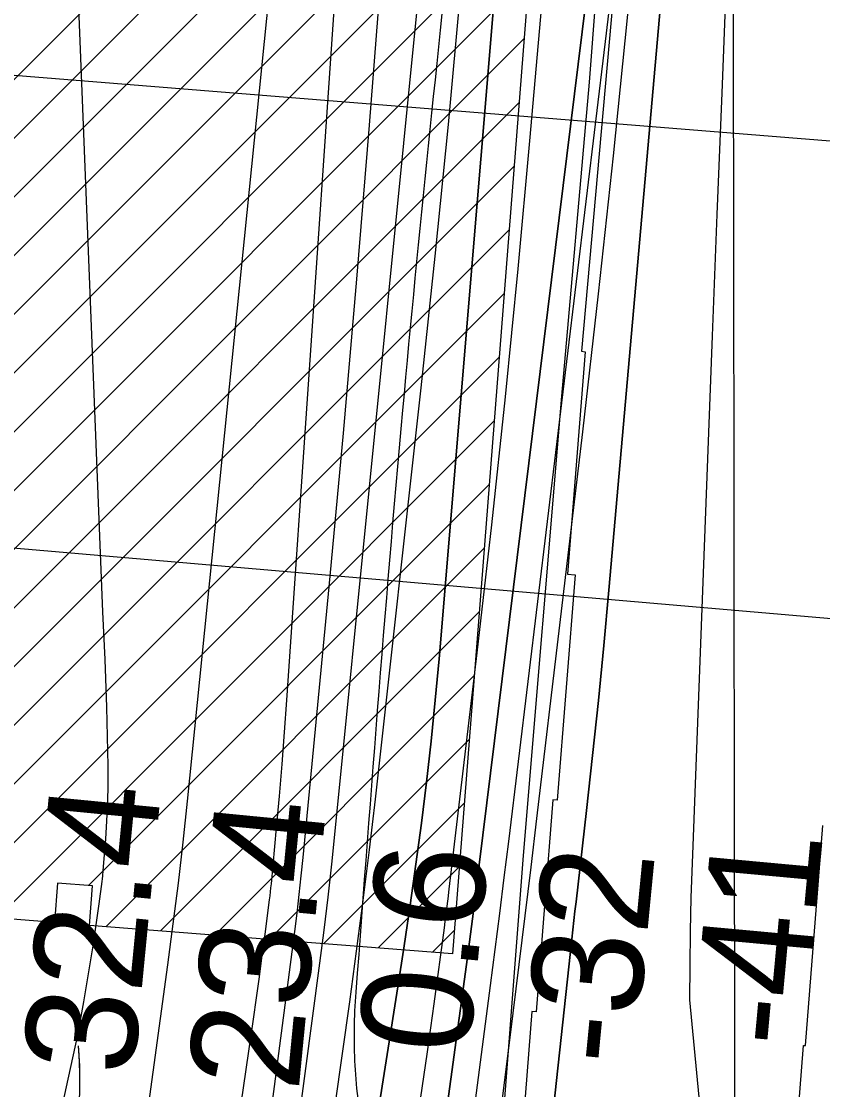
# Model space of a CAD drawing. Extents: x 3297716 to 3335574, y 688621 to 713991.
# Drawn here: x 3322423 to 3322906, y 704360 to 705004 of the extents above; entities that cross this region are included whole.
import ezdxf

# ---------------------------------------------------------------- set-up
doc = ezdxf.new("R2010")
doc.units = 0
for name, color, linetype in [('V-BLDG-OTLN', 7, 'Continuous'), ('V-CHAN-DOCK', 7, 'Continuous'), ('V-GRID-MAJR', 7, 'Continuous'), ('V-RAIL-TRAK', 7, 'Continuous'), ('V-RIVR-EDGE', 7, 'Continuous'), ('V-RIVR-RANG', 7, 'Continuous'), ('V-RRAP-RVMT', 7, 'Continuous'), ('V-TOPO-DPTH', 7, 'Continuous'), ('V-TOPO-MAJR', 7, 'Continuous'), ('V-TOPO-MINR', 7, 'Continuous'), ('V-TOPO-WATR', 7, 'Continuous'), ('V-UTIL-LINE', 7, 'Continuous')]:
    doc.layers.add(name, color=color, linetype=linetype)

msp = doc.modelspace()

# ---------------------------------------------------------------- linework, layer by layer
at = {"layer": 'V-BLDG-OTLN'}
for p, q in [((3322337.25, 704887.72), (3322717.83, 705268.3)), ((3322329.99, 704845.11), (3322746.8, 705261.92)), ((3322326.98, 704806.74), (3322743.8, 705223.56)), ((3322323.97, 704768.38), (3322740.79, 705185.2)), ((3322320.96, 704730.02), (3322737.78, 705146.83)), ((3322317.96, 704691.65), (3322734.77, 705108.47)), ((3322314.95, 704653.29), (3322731.76, 705070.1)), ((3322311.94, 704614.93), (3322728.76, 705031.74)), ((3322308.93, 704576.56), (3322725.75, 704993.38)), ((3322305.92, 704538.2), (3322722.74, 704955.01)), ((3322302.92, 704499.84), (3322719.73, 704916.65)), ((3322309.98, 704471.55), (3322716.72, 704878.29)), ((3322342.77, 704468.98), (3322713.71, 704839.92)), ((3322375.55, 704466.41), (3322710.71, 704801.56)), ((3322408.34, 704463.84), (3322707.7, 704763.2)), ((3322463.16, 704483.3), (3322704.69, 704724.83)), ((3322473.81, 704458.6), (3322701.68, 704686.47)), ((3322506.59, 704456.03), (3322698.67, 704648.1)), ((3322539.38, 704453.46), (3322695.66, 704609.74)), ((3322572.16, 704450.88), (3322692.66, 704571.38)), ((3322604.95, 704448.31), (3322689.65, 704533.01)), ((3322637.73, 704445.74), (3322686.64, 704494.65)), ((3322441.12, 704461.27), (3322442.81, 704462.95)), ((3322670.52, 704443.17), (3322683.63, 704456.29))]:
    msp.add_line(p, q, dxfattribs=at)
msp.add_lwpolyline([(3322747.12, 705266.01), (3322682.53, 704442.23), (3322463.86, 704459.38), (3322465.72, 704483.1), (3322444.51, 704484.77), (3322442.67, 704461.15), (3322300.75, 704472.27), (3322330.39, 704850.16), (3322334.28, 704849.85), (3322343.45, 704966.84), (3322353.86, 704966.03), (3322377.77, 705270.94), (3322456.5, 705264.76), (3322454.4, 705238.09), (3322522.46, 705232.76), (3322526.43, 705283.31)], close=True, dxfattribs=at)
at = {"layer": 'V-CHAN-DOCK'}
msp.add_lwpolyline([(3322840.44, 705635.09), (3322803.01, 705378.72), (3322789.93, 705278.35), (3322781.55, 705184.79), (3322764.95, 704967.15), (3322748.21, 704777.97), (3322725.11, 704501.34), (3322709.15, 704292.52), (3322690.67, 704040.31), (3322678.49, 703891.14)], dxfattribs=at)
at = {"layer": 'V-GRID-MAJR'}
msp.add_spline([(3322864.78, 694020.83), (3322861.26, 697048.55), (3322854.2, 703110.13), (3322847.15, 709171.74), (3322843.62, 712205.6)], degree=3, dxfattribs=at)
at = {"layer": 'V-RAIL-TRAK'}
msp.add_lwpolyline([(3322458.05, 704360.02), (3322458.09, 704365.38), (3322458.01, 704370.76), (3322457.87, 704376.11), (3322457.64, 704381.45), (3322457.29, 704386.81)], dxfattribs=at)
msp.add_arc((3322151, 704364.76), 307.08, 294.22721, 4.11784, dxfattribs=at)
at = {"layer": 'V-RIVR-EDGE'}
for points in [[(3322738.46, 706016.98), (3322736.36, 706004.97), (3322734.69, 706000), (3322735.51, 705995.02), (3322741.29, 705988.79), (3322749.16, 705985.45), (3322752.89, 705985.45), (3322762.43, 705988.32), (3322765.34, 705993.29), (3322767.83, 705993.28), (3322770.73, 705992.03), (3322779.42, 705985.79), (3322778.58, 705983.31), (3322775.26, 705982.07), (3322770.28, 705977.11), (3322766.12, 705970.08), (3322764.02, 705961.38), (3322763.16, 705949.36), (3322761.5, 705947.71), (3322756.52, 705946.06), (3322749.88, 705942.35), (3322745.73, 705939.46), (3322741.99, 705934.08), (3322737.81, 705919.17), (3322736.52, 705904.25), (3322736.93, 705898.86), (3322740.64, 705891.39), (3322740.63, 705887.24), (3322738.53, 705875.23), (3322730.21, 705866.54), (3322723.56, 705857.44), (3322719.82, 705854.96), (3322718.57, 705849.58), (3322721.44, 705837.97), (3322727.21, 705826.76), (3322738.38, 705816.79), (3322750.38, 705807.22), (3322754.51, 705803.9), (3322754.92, 705801.41), (3322754.9, 705791.05), (3322752.78, 705772.4), (3322748.61, 705762.88), (3322736.98, 705752.54), (3322724.51, 705740.14), (3322722.44, 705738.49), (3322719.93, 705729.38), (3322719.07, 705717.77), (3322717.78, 705700.37), (3322716.9, 705677.16), (3322715.2, 705660.17), (3322715.6, 705656.02), (3322720.58, 705656.01), (3322728.04, 705655.99), (3322739.22, 705651.41), (3322739.62, 705648.09), (3322740.86, 705644.77), (3322749.13, 705639.78), (3322753.67, 705629.82), (3322753.65, 705623.18), (3322750.29, 705604.13), (3322743.6, 705580.93), (3322736.09, 705562.71), (3322727.77, 705546.57), (3322720.65, 705517.57), (3322721.42, 705493.12), (3322722.97, 705451.25), (3322716.97, 705370.85), (3322714.43, 705349.72), (3322684.77, 705087.84), (3322652.48, 704769.6), (3322623.54, 704407.88)], [(3322623.54, 704407.88), (3322623.35, 704386.27), (3322624.54, 704363.89), (3322626.55, 704341.09), (3322626.53, 704333.62), (3322626.93, 704327.41), (3322626.9, 704314.97), (3322626.45, 704300.88), (3322623.1, 704286.8), (3322613.01, 704227.96), (3322605.07, 704201.04), (3322602.57, 704195.66), (3322602.56, 704192.34), (3322605.02, 704181.98), (3322607.47, 704167.05), (3322608.26, 704153.37), (3322607, 704143.42), (3322599.92, 704129.76), (3322596.58, 704119.41), (3322592.81, 704104.5), (3322591.94, 704089.99), (3322591.1, 704082.53), (3322593.97, 704070.51), (3322593.11, 704059.32), (3322586.83, 704031.98), (3322582.23, 704017.48), (3322578.49, 704011.69), (3322577.22, 704002.99), (3322573.84, 703976.88), (3322572.13, 703956.16), (3322572.51, 703941.66), (3322572.49, 703933.37), (3322576.16, 703910.98), (3322575.74, 703908.07), (3322572.4, 703896.89), (3322569.06, 703887.37), (3322563.65, 703879.51), (3322559.9, 703872.47), (3322560.72, 703865.42), (3322561.53, 703858.37), (3322561.51, 703850.08), (3322564.79, 703837.64), (3322566.85, 703831), (3322567.23, 703816.91), (3322563.05, 703802.41), (3322555.12, 703780.05), (3322546.37, 703763.08), (3322541.79, 703756.46), (3322540.54, 703753.14), (3322539.28, 703744.03), (3322540.49, 703729.93), (3322542.1, 703711.69), (3322539.99, 703698.85), (3322527.49, 703670.69), (3322519.16, 703653.72), (3322513.33, 703641.72), (3322507.49, 703627.22), (3322505.82, 703622.25), (3322503.72, 703613.14), (3322501.61, 703599.05), (3322500.73, 703578.33), (3322499.45, 703561.34), (3322496.93, 703550.16), (3322490.68, 703535.25), (3322486.1, 703526.97), (3322484.01, 703518.27), (3322483.17, 703513.3), (3322485.21, 703502.1), (3322488.07, 703485.1), (3322488.88, 703476.4), (3322487.21, 703471.01), (3322483.45, 703459), (3322479.25, 703436.63), (3322474.22, 703417.16), (3322465.03, 703385.27), (3322454.56, 703343.85), (3322448.31, 703328.53), (3322443.74, 703324.39), (3322439.59, 703323.16), (3322438.34, 703321.51), (3322439.58, 703318.19), (3322443.71, 703312.37), (3322444.93, 703302.01), (3322441.58, 703290.41), (3322437.01, 703284.2), (3322430.36, 703278.42), (3322425.17, 703273.87), (3322422.25, 703266.83), (3322420.55, 703251.09), (3322422.19, 703244.04), (3322423.41, 703234.09), (3322422.98, 703228.28), (3322425.05, 703225.79), (3322428.77, 703221.22), (3322429.58, 703215.83), (3322428.32, 703209.62), (3322423.74, 703200.51), (3322417.92, 703191.41), (3322413.34, 703182.71), (3322412.91, 703176.91), (3322416.62, 703171.1), (3322419.92, 703164.05), (3322420.74, 703157.83), (3322420.73, 703155.34), (3322419.45, 703139.18), (3322414, 703115.57), (3322412.72, 703101.89), (3322408.94, 703082.84), (3322402.67, 703060.05), (3322402.59, 703026.9), (3322402.54, 703006.17), (3322407.45, 702980.46), (3322407.81, 702957.25), (3322401.9, 702917.47), (3322394.33, 702871.48)]]:
    msp.add_spline(points, degree=3, dxfattribs=at)
at = {"layer": 'V-RIVR-RANG'}
msp.add_line((3322194.04, 704706.04), (3323130.56, 704625.19), dxfattribs=at)
at = {"layer": 'V-RRAP-RVMT'}
for p, q in [((3322785.03, 705080.5), (3322760.37, 704805.11)), ((3322762.56, 704804.83), (3322751.91, 704670.78)), ((3322760.37, 704805.11), (3322762.56, 704804.83)), ((3322756.59, 704670.39), (3322745.63, 704534.75)), ((3322751.91, 704670.78), (3322756.59, 704670.39)), ((3322743.11, 704535), (3322732.95, 704407.37)), ((3322745.63, 704534.75), (3322743.11, 704535)), ((3322895.37, 704386.92), (3322905.89, 704519.53)), ((3322730.35, 704407.58), (3322719.39, 704267.26)), ((3322732.95, 704407.37), (3322730.35, 704407.58)), ((3322884.47, 704262.9), (3322894.14, 704387.03)), ((3322894.14, 704387.03), (3322895.37, 704386.92))]:
    msp.add_line(p, q, dxfattribs=at)
at = {"layer": 'V-TOPO-DPTH'}
for points in [[(3322715.99, 706018.68), (3322691.1, 705385.14), (3322690.21, 705364.4), (3322689.23, 705343.66), (3322688.11, 705322.92), (3322686.9, 705302.2), (3322686.87, 705301.8), (3322685.54, 705281.28), (3322684.14, 705260.76), (3322682.63, 705240.25), (3322681.05, 705219.75), (3322679.35, 705199.26), (3322677.57, 705178.77), (3322675.68, 705158.29), (3322673.7, 705137.83), (3322611.71, 704516.1), (3322609.62, 704496.19), (3322607.41, 704476.3), (3322605, 704456.43), (3322602.46, 704436.58), (3322580.99, 704275.03), (3322567.57, 704174.42), (3322554.07, 704073.83), (3322540.47, 703973.24)], [(3322890.97, 703733.94), (3322825.64, 704414.54), (3322825.74, 704435.1), (3322826, 704455.67), (3322826.5, 704476.23), (3322827.17, 704496.79), (3322839.36, 704814.35), (3322842.19, 704887.53), (3322845.05, 704960.71), (3322847.96, 705033.89), (3322850.9, 705107.06), (3322854.15, 705187.11), (3322855.35, 705220.27), (3322856.37, 705253.42), (3322857.11, 705286.59), (3322857.67, 705319.76), (3322864.67, 705872.34)], [(3322890.97, 703733.94), (3322825.64, 704414.54), (3322825.74, 704435.1), (3322826, 704455.67), (3322826.5, 704476.23), (3322827.17, 704496.79), (3322839.36, 704814.35), (3322842.19, 704887.53), (3322845.05, 704960.71), (3322847.96, 705033.89), (3322850.9, 705107.06), (3322854.15, 705187.11), (3322855.35, 705220.27), (3322856.37, 705253.42), (3322857.11, 705286.59), (3322857.67, 705319.76), (3322864.67, 705872.34)], [(3322570.78, 703921.88), (3322649.65, 704422.42), (3322653.43, 704447.01), (3322657.08, 704471.61), (3322660.54, 704496.25), (3322663.88, 704520.9), (3322666.94, 704545.59), (3322669.77, 704570.3), (3322672.25, 704595.04), (3322674.49, 704619.82), (3322724.7, 705221.83), (3322726.15, 705240.37), (3322727.47, 705258.92), (3322728.6, 705277.48), (3322729.61, 705296.05), (3322751.94, 705754.28)], [(3322570.78, 703921.88), (3322649.65, 704422.42), (3322653.43, 704447.01), (3322657.08, 704471.61), (3322660.54, 704496.25), (3322663.88, 704520.9), (3322666.94, 704545.59), (3322669.77, 704570.3), (3322672.25, 704595.04), (3322674.49, 704619.82), (3322724.7, 705221.83), (3322726.15, 705240.37), (3322727.47, 705258.92), (3322728.6, 705277.48), (3322729.61, 705296.05), (3322751.94, 705754.28)], [(3322698.74, 703933.42), (3322710.41, 704044.01), (3322754.57, 704451.08), (3322755.18, 704456.67), (3322755.8, 704462.27), (3322756.43, 704467.86), (3322757.06, 704473.46), (3322763.36, 704528.51), (3322767.03, 704561.64), (3322770.52, 704594.79), (3322773.75, 704627.96), (3322776.81, 704661.15), (3322825.8, 705216.03), (3322827.33, 705235.32), (3322828.62, 705254.62), (3322829.56, 705273.94), (3322830.26, 705293.27), (3322837.39, 705553.78), (3322839.56, 705638.27)], [(3322839.56, 705638.27), (3322837.39, 705553.78), (3322830.26, 705293.27), (3322829.56, 705273.94), (3322828.62, 705254.62), (3322827.33, 705235.32), (3322825.8, 705216.03), (3322776.81, 704661.15), (3322773.75, 704627.96), (3322770.52, 704594.79), (3322767.03, 704561.64), (3322763.36, 704528.51), (3322757.06, 704473.46), (3322756.43, 704467.86), (3322755.8, 704462.27), (3322755.18, 704456.67), (3322754.57, 704451.08), (3322710.41, 704044.01), (3322698.74, 703933.42)], [(3322819.94, 705626.64), (3322818.75, 705564.76), (3322817.41, 705502.87), (3322815.87, 705441), (3322814.18, 705379.12), (3322811.19, 705275.46), (3322810.81, 705265.42), (3322810.31, 705255.39), (3322809.62, 705245.38), (3322808.81, 705235.36), (3322795.64, 705088.98), (3322787.79, 705005.82), (3322779.47, 704922.71), (3322770.44, 704839.67), (3322760.94, 704756.68), (3322733.25, 704523.75), (3322729.73, 704494.41), (3322726.18, 704465.07), (3322722.58, 704435.74), (3322718.94, 704406.41), (3322672.36, 704033.61), (3322658.75, 703925.7)], [(3322819.94, 705626.64), (3322818.75, 705564.76), (3322817.41, 705502.87), (3322815.87, 705441), (3322814.18, 705379.12), (3322811.19, 705275.46), (3322810.81, 705265.42), (3322810.31, 705255.39), (3322809.62, 705245.38), (3322808.81, 705235.36), (3322795.64, 705088.98), (3322787.79, 705005.82), (3322779.47, 704922.71), (3322770.44, 704839.67), (3322760.94, 704756.68), (3322733.25, 704523.75), (3322729.73, 704494.41), (3322726.18, 704465.07), (3322722.58, 704435.74), (3322718.94, 704406.41), (3322672.36, 704033.61), (3322658.75, 703925.7)], [(3322561.54, 703614), (3322635.09, 704054.57), (3322646.23, 704123.31), (3322656.95, 704192.11), (3322667.02, 704261), (3322676.67, 704329.96), (3322691.57, 704440.23), (3322693.42, 704454.11), (3322695.24, 704467.99), (3322697.01, 704481.89), (3322698.75, 704495.78), (3322788.35, 705220.18)], [(3322788.35, 705220.18), (3322698.75, 704495.78), (3322697.01, 704481.89), (3322695.24, 704467.99), (3322693.42, 704454.11), (3322691.57, 704440.23), (3322676.67, 704329.96), (3322667.02, 704261), (3322656.95, 704192.11), (3322646.23, 704123.31), (3322635.09, 704054.57), (3322561.54, 703614)]]:
    msp.add_lwpolyline(points, dxfattribs=at)
at = {"layer": 'V-TOPO-MAJR'}
msp.add_lwpolyline([(3322633.55, 705997.28), (3322604.53, 705415.74), (3322603.2, 705390.53), (3322601.76, 705365.32), (3322600.17, 705340.12), (3322598.47, 705314.93), (3322595.22, 705268.75), (3322594.92, 705264.55), (3322594.59, 705260.35), (3322591.6, 705222.46), (3322589.86, 705201.42), (3322588.03, 705180.39), (3322586.06, 705159.37), (3322584, 705138.37), (3322522.64, 704534.06), (3322520.01, 704509.43), (3322517.21, 704484.82), (3322514.14, 704460.25), (3322510.91, 704435.69), (3322484.9, 704246.01), (3322468.24, 704126.66), (3322451.2, 704007.38)], dxfattribs=at)
at = {"layer": 'V-TOPO-MINR'}
for points in [[(3322715.99, 706018.68), (3322691.1, 705385.14), (3322690.21, 705364.4), (3322689.23, 705343.66), (3322688.11, 705322.92), (3322686.9, 705302.2), (3322686.87, 705301.8), (3322685.54, 705281.28), (3322684.14, 705260.76), (3322682.63, 705240.25), (3322681.05, 705219.75), (3322679.35, 705199.26), (3322677.57, 705178.77), (3322675.68, 705158.29), (3322673.7, 705137.83), (3322611.71, 704516.1), (3322609.62, 704496.19), (3322607.41, 704476.3), (3322605, 704456.43), (3322602.46, 704436.58), (3322580.99, 704275.03), (3322567.57, 704174.42), (3322554.07, 704073.83), (3322540.47, 703973.24)], [(3322816.55, 705998.05), (3322806.54, 705457.04), (3322805.86, 705423.49), (3322805.11, 705389.94), (3322804.24, 705356.4), (3322803.31, 705322.85), (3322801.64, 705266.56), (3322801.43, 705261.17), (3322801.16, 705255.78), (3322800.78, 705250.4), (3322800.35, 705245.02), (3322793.31, 705167.62), (3322789.11, 705123.56), (3322784.64, 705079.53), (3322779.78, 705035.55), (3322774.65, 704991.59), (3322716.26, 704509.94), (3322713.59, 704488.22), (3322710.89, 704466.52), (3322708.12, 704444.82), (3322705.31, 704423.12), (3322681.55, 704241.57), (3322666.68, 704129.13), (3322651.61, 704016.71)], [(3322890.97, 703733.94), (3322825.64, 704414.54), (3322825.74, 704435.1), (3322826, 704455.67), (3322826.5, 704476.23), (3322827.17, 704496.79), (3322839.36, 704814.35), (3322842.19, 704887.53), (3322845.05, 704960.71), (3322847.96, 705033.89), (3322850.9, 705107.06), (3322854.15, 705187.11), (3322855.35, 705220.27), (3322856.37, 705253.42), (3322857.11, 705286.59), (3322857.67, 705319.76), (3322864.67, 705872.34)], [(3322683.67, 705667.25), (3322677.73, 705570.11), (3322671.28, 705472.99), (3322661.03, 705327.53), (3322658.71, 705294.73), (3322656.36, 705261.94), (3322653.97, 705229.15), (3322651.56, 705196.36), (3322639.54, 705033.93), (3322632.37, 704941.17), (3322624.8, 704848.45), (3322616.62, 704755.78), (3322608.03, 704663.14), (3322592.4, 704500.29), (3322591.27, 704489.11), (3322590.06, 704477.94), (3322588.74, 704466.78), (3322587.34, 704455.63), (3322575.16, 704362.42), (3322567.54, 704304.68), (3322559.83, 704246.96), (3322551.99, 704189.25), (3322544.05, 704131.56), (3322448.77, 703444.56)], [(3322839.56, 705638.27), (3322837.39, 705553.78), (3322830.26, 705293.27), (3322829.56, 705273.94), (3322828.62, 705254.62), (3322827.33, 705235.32), (3322825.8, 705216.03), (3322776.81, 704661.15), (3322773.75, 704627.96), (3322770.52, 704594.79), (3322767.03, 704561.64), (3322763.36, 704528.51), (3322757.06, 704473.46), (3322756.43, 704467.86), (3322755.8, 704462.27), (3322755.18, 704456.67), (3322754.57, 704451.08), (3322710.41, 704044.01), (3322698.74, 703933.42)], [(3322819.94, 705626.64), (3322818.75, 705564.76), (3322817.41, 705502.87), (3322815.87, 705441), (3322814.18, 705379.12), (3322811.19, 705275.46), (3322810.81, 705265.42), (3322810.31, 705255.39), (3322809.62, 705245.38), (3322808.81, 705235.36), (3322795.64, 705088.98), (3322787.79, 705005.82), (3322779.47, 704922.71), (3322770.44, 704839.67), (3322760.94, 704756.68), (3322733.25, 704523.75), (3322729.73, 704494.41), (3322726.18, 704465.07), (3322722.58, 704435.74), (3322718.94, 704406.41), (3322672.36, 704033.61), (3322658.75, 703925.7)], [(3322723.77, 705611.46), (3322721.06, 705541.1), (3322717.87, 705470.76), (3322714.35, 705400.43), (3322707.71, 705276), (3322707.24, 705267.89), (3322706.73, 705259.8), (3322706.16, 705251.7), (3322705.54, 705243.61), (3322694.05, 705100.7), (3322687.29, 705021.19), (3322680.03, 704941.73), (3322672.04, 704862.34), (3322663.56, 704782.99), (3322635.91, 704535.34), (3322632.36, 704504.81), (3322628.63, 704474.3), (3322624.63, 704443.83), (3322620.45, 704413.38), (3322584.71, 704161.57), (3322566.83, 704034.54), (3322549.15, 703907.47)], [(3322448.57, 705229.6), (3322471.7, 704648.25), (3322473.13, 704619.54), (3322474.07, 704590.8), (3322474.79, 704555.43), (3322474.85, 704544.36), (3322474.68, 704533.29), (3322474.17, 704522.24), (3322473.44, 704511.2), (3322471.92, 704492.45), (3322471.61, 704489.12), (3322471.42, 704487.46), (3322471.21, 704485.8), (3322469.41, 704472.24), (3322468.26, 704463.81), (3322467.05, 704455.39), (3322465.76, 704446.98), (3322464.42, 704438.57), (3322460.29, 704413.33), (3322456.48, 704392.39), (3322256.01, 703476.58)], [(3322788.35, 705220.18), (3322698.75, 704495.78), (3322697.01, 704481.89), (3322695.24, 704467.99), (3322693.42, 704454.11), (3322691.57, 704440.23), (3322676.67, 704329.96), (3322667.02, 704261), (3322656.95, 704192.11), (3322646.23, 704123.31), (3322635.09, 704054.57), (3322561.54, 703614)], [(3322624.24, 705201.09), (3322582.55, 704595.01), (3322581.16, 704575.75), (3322579.68, 704556.5), (3322578.05, 704537.26), (3322576.34, 704518.02), (3322573.23, 704484.46), (3322572.99, 704482.02), (3322572.45, 704477.13), (3322572.14, 704474.69), (3322569.46, 704454), (3322567.78, 704441.22), (3322566.05, 704428.44), (3322564.26, 704415.67), (3322562.44, 704402.91), (3322547.83, 704302.38), (3322538.57, 704239.37), (3322529.19, 704176.37), (3322519.6, 704113.41), (3322509.89, 704050.47), (3322452.6, 703683.19)], [(3322751.87, 705190.7), (3322729.1, 704931.92), (3322721.96, 704854.73), (3322714.36, 704777.59), (3322706.06, 704700.52), (3322697.29, 704623.49), (3322680.45, 704481.13), (3322679.74, 704475.33), (3322679.02, 704469.53), (3322678.27, 704463.73), (3322677.5, 704457.93), (3322671.29, 704412.02), (3322667.28, 704383.29), (3322663.1, 704354.58), (3322658.68, 704325.91), (3322654.1, 704297.27), (3322640.32, 704213.45), (3322628.72, 704142.92), (3322617.1, 704072.39), (3322605.46, 704001.86)]]:
    msp.add_lwpolyline(points, dxfattribs=at)
at = {"layer": 'V-TOPO-WATR'}
msp.add_lwpolyline([(3322751.94, 705754.28), (3322729.61, 705296.05), (3322728.6, 705277.48), (3322727.47, 705258.92), (3322726.15, 705240.37), (3322724.7, 705221.83), (3322674.49, 704619.82), (3322672.25, 704595.04), (3322669.77, 704570.3), (3322666.94, 704545.59), (3322663.88, 704520.9), (3322660.54, 704496.25), (3322657.08, 704471.61), (3322653.43, 704447.01), (3322649.65, 704422.42), (3322570.78, 703921.88)], dxfattribs=at)
at = {"layer": 'V-UTIL-LINE'}
msp.add_line((3325501.84, 704723.29), (3322213.64, 704987.61), dxfattribs=at)

# ---------------------------------------------------------------- texts
at = {"layer": 'V-RIVR-RANG'}
for s, rotation, p in [('32.4', 84.45833, (3322490.2, 704368.05)), ('23.4', 84.45833, (3322589.76, 704358.64)), ('-41', 84.74461, (3322894.01, 704384.65)), ('0.6', 84.45833, (3322692.34, 704380.48)), ('-32', 84.45833, (3322792.16, 704373.7))]:
    msp.add_text(s, height=67, rotation=rotation, dxfattribs=at).set_placement(p)

doc.saveas('drawing.dxf')
